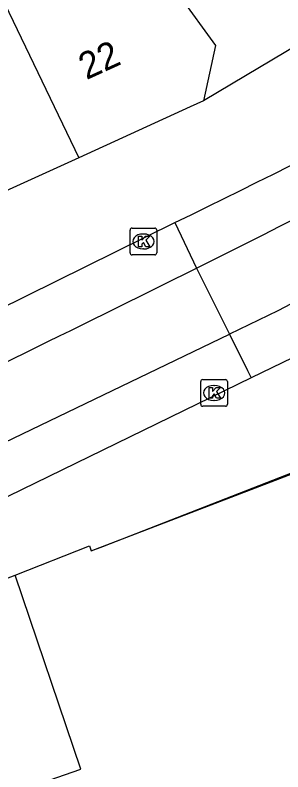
# Model space of a CAD drawing. Extents: x 160664 to 161506, y 382245 to 383288.
# Drawn here: x 161233.38 to 161243.41, y 382984.73 to 383013.07 of the extents above; entities that cross this region are included whole.
import ezdxf

# ---------------------------------------------------------------- set-up
doc = ezdxf.new("R2010")
doc.units = 0
for name, color, linetype in [('IMGEO_Kolk', 7, 'Continuous'), ('IMGEO_Pand', 7, 'Continuous'), ('IMGEO_Pand_nummerreeks', 7, 'Continuous'), ('IMGEO_Pand_vergunning_verleend', 7, 'Continuous'), ('IMGEO_Rijbaan_lokaal_gesloten', 7, 'Continuous'), ('IMGEO_Voetpad_open', 7, 'Continuous')]:
    doc.layers.add(name, color=color, linetype=linetype)

msp = doc.modelspace()

# ---------------------------------------------------------------- linework, layer by layer
at = {"layer": 'IMGEO_Kolk'}
for p, q in [((161237.683, 383004.168), (161237.683, 383005.02)), ((161237.758, 383005.094), (161238.61, 383005.094)), ((161238.684, 383005.02), (161238.684, 383004.168)), ((161238.171, 383004.874), (161238.196, 383004.874)), ((161238.61, 383004.094), (161237.758, 383004.094)), ((161238.194, 383004.314), (161238.169, 383004.314)), ((161240.331, 382998.497), (161240.331, 382999.349)), ((161240.406, 382999.423), (161241.258, 382999.423)), ((161241.332, 382999.349), (161241.332, 382998.497)), ((161240.819, 382999.203), (161240.844, 382999.203)), ((161241.258, 382998.423), (161240.406, 382998.423)), ((161240.842, 382998.643), (161240.817, 382998.643))]:
    msp.add_line(p, q, dxfattribs=at)
for points in [[(161237.683, 383004.168), (161237.683, 383005.02)], [(161237.758, 383005.094), (161238.61, 383005.094)], [(161238.684, 383005.02), (161238.684, 383004.168)], [(161238.004, 383004.794), (161238.127, 383004.794), (161238.127, 383004.643), (161238.257, 383004.794), (161238.421, 383004.794), (161238.275, 383004.643), (161238.428, 383004.394), (161238.276, 383004.394), (161238.191, 383004.558), (161238.127, 383004.491), (161238.127, 383004.394), (161238.004, 383004.394), (161238.004, 383004.794)], [(161238.61, 383004.094), (161237.758, 383004.094)], [(161240.331, 382998.497), (161240.331, 382999.349)], [(161240.406, 382999.423), (161241.258, 382999.423)], [(161241.332, 382999.349), (161241.332, 382998.497)], [(161240.652, 382999.123), (161240.775, 382999.123), (161240.775, 382998.972), (161240.905, 382999.123), (161241.069, 382999.123), (161240.923, 382998.972), (161241.076, 382998.723), (161240.924, 382998.723), (161240.839, 382998.887), (161240.775, 382998.82), (161240.775, 382998.723), (161240.652, 382998.723), (161240.652, 382999.123)], [(161241.258, 382998.423), (161240.406, 382998.423)]]:
    msp.add_lwpolyline(points, dxfattribs=at)
for centre, start, end in [((161237.76, 383005.018), 91.552, 178.448), ((161237.76, 383005.018), 91.552, 178.448), ((161238.608, 383005.018), 1.552, 88.448), ((161238.608, 383005.018), 1.552, 88.448), ((161237.76, 383004.17), 181.552, 268.448), ((161237.76, 383004.17), 181.552, 268.448), ((161238.608, 383004.17), 271.552, 358.448), ((161238.608, 383004.17), 271.552, 358.448), ((161240.408, 382999.347), 91.552, 178.448), ((161240.408, 382999.347), 91.552, 178.448), ((161241.256, 382999.347), 1.552, 88.448), ((161241.256, 382999.347), 1.552, 88.448), ((161240.408, 382998.499), 181.552, 268.448), ((161240.408, 382998.499), 181.552, 268.448), ((161241.256, 382998.499), 271.552, 358.448), ((161241.256, 382998.499), 271.552, 358.448)]:
    msp.add_arc(centre, 0.0765, start, end, dxfattribs=at)
for centre, major_axis, ratio, start_param, end_param in [((161238.17, 383004.594), (-0.387, 0.002), 0.722429, 4.712389, 7.853982), ((161238.195, 383004.594), (-0.39, 0.002), 0.717154, 1.570796, 4.712389), ((161240.818, 382998.923), (-0.387, 0.002), 0.722429, 4.712389, 7.853982), ((161240.843, 382998.923), (-0.39, 0.002), 0.717154, 1.570796, 4.712389)]:
    msp.add_ellipse(centre, major_axis=major_axis, ratio=ratio, start_param=start_param, end_param=end_param, dxfattribs=at)
at = {"layer": 'IMGEO_Pand'}
for points in [[(161235.44, 383019.435), (161240.886, 383011.935), (161240.43, 383009.855)], [(161231.135, 383017.35), (161235.76, 383007.732)], [(161240.43, 383009.855), (161239.938, 383009.631), (161235.76, 383007.732)], [(161235.76, 383007.732), (161230.677, 383005.422)], [(161225.834, 382985.847), (161224.742, 382988.809), (161233.386, 382992.093)], [(161228.287, 382978.275), (161230.529, 382978.948), (161232.081, 382973.192), (161236.779, 382974.421), (161236.656, 382976.207), (161236.47, 382976.97), (161235.561, 382980.693), (161234.65, 382984.425), (161235.835, 382984.835), (161233.386, 382992.093)]]:
    msp.add_lwpolyline(points, dxfattribs=at)
at = {"layer": 'IMGEO_Pand_vergunning_verleend'}
msp.add_lwpolyline([(161233.386, 382992.093), (161236.162, 382993.2), (161236.234, 382993.005), (161254.861, 383000.147), (161257.434, 382993.422), (161257.51, 382992.007), (161260.338, 382993.449), (161261.399, 382987.495), (161248.807, 382982.928), (161236.204, 382978.024), (161234.65, 382984.425), (161235.835, 382984.835), (161233.386, 382992.093)], dxfattribs=at)
at = {"layer": 'IMGEO_Rijbaan_lokaal_gesloten'}
for points in [[(161269.852, 383015.394), (161260.989, 383011.262), (161257.382, 383009.454), (161250.611, 383005.878), (161243.22, 383002.002), (161241.404, 383001.128)], [(161230.482, 383000.926), (161239.357, 383005.3)], [(161239.357, 383005.3), (161240.17, 383003.597)], [(161240.17, 383003.597), (161241.404, 383001.128)], [(161157.124, 382964.597), (161168.258, 382969.03), (161173.59, 382971.178), (161183.915, 382975.314), (161188.889, 382977.325), (161200.756, 382982.281), (161214.852, 382988.532), (161223.167, 382992.343), (161241.404, 383001.128)], [(161241.404, 383001.128), (161242.087, 382999.762), (161242.223, 382999.485)], [(161245.709, 383001.173), (161242.223, 382999.485)], [(161242.223, 382999.485), (161224.009, 382990.613), (161215.681, 382986.809), (161210.373, 382984.439)]]:
    msp.add_lwpolyline(points, dxfattribs=at)
for centre, radius, start, end in [((161159.359, 383172.443), 185.301, 295.57682, 302.36707), ((161147.996, 383191.976), 209.72, 296.07256, 302.19031), ((160868.219, 383748.411), 832.524, 294.434221, 296.536976)]:
    msp.add_arc(centre, radius, start, end, dxfattribs=at)
at = {"layer": 'IMGEO_Voetpad_open'}
for points in [[(161244.563, 383012.322), (161240.43, 383009.855)], [(161233.386, 382992.093), (161236.162, 382993.2), (161236.234, 382993.005), (161236.671, 382993.175), (161243.324, 382995.771), (161250.237, 382998.468), (161254.164, 383000), (161256.853, 383001.049), (161259.435, 383002.042)]]:
    msp.add_lwpolyline(points, dxfattribs=at)

# ---------------------------------------------------------------- texts
at = {"layer": 'IMGEO_Pand_nummerreeks'}
msp.add_text('22', height=1, rotation=24.4365, dxfattribs=at).set_placement((161236.051, 383010.633))

doc.saveas('drawing.dxf')
